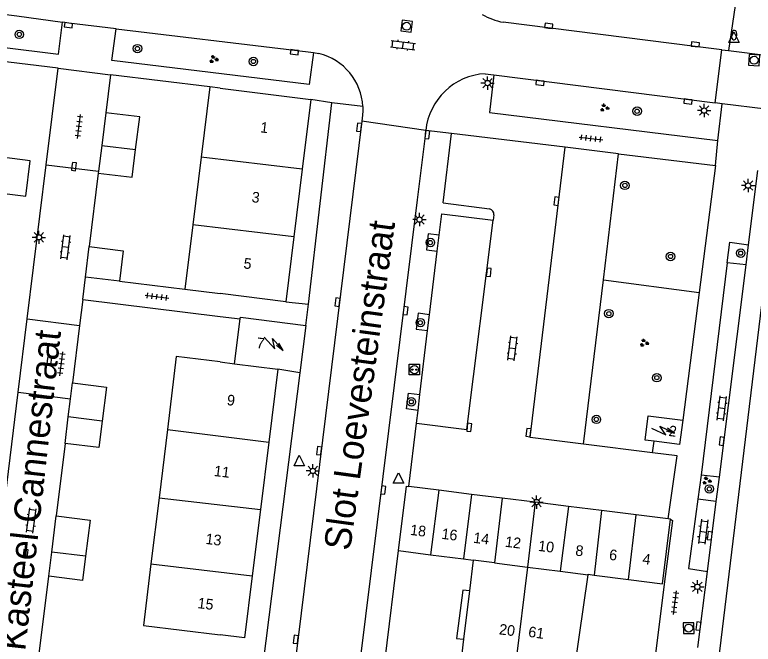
# Model space of a CAD drawing. Extents: x 131000 to 133014, y 396499 to 399001.
# Drawn here: x 131980.7 to 132050.1, y 396687.3 to 396746.5 of the extents above; entities that cross this region are included whole.
import ezdxf

# ---------------------------------------------------------------- set-up
doc = ezdxf.new("R2010")
doc.units = 0
for name, color, linetype in [('gg-afsc-erfafscheiding', 7, 'Continuous'), ('gg-afsc-muur', 7, 'Continuous'), ('gg-anno-huisnummerreeks BGT', 7, 'Continuous'), ('gg-anno-openbare ruimte label', 7, 'Continuous'), ('gg-bbg-bijgebouw', 7, 'Continuous'), ('gg-bbg-hoofdgebouw', 7, 'Continuous'), ('gg-bbg-onder overbouw', 7, 'Continuous'), ('gg-bbg-pand overbouw', 7, 'Continuous'), ('gg-bbg-tussenscheiding', 7, 'Continuous'), ('gg-knt-verharding', 7, 'Continuous'), ('gg-knt-verharding nz', 7, 'Continuous'), ('gt-grn-groengrens', 7, 'Continuous'), ('gt-grn-weggrens', 7, 'Continuous'), ('gt-symb-boom', 7, 'Continuous'), ('gt-symb-brandkraan', 7, 'Continuous'), ('gt-symb-groenvak', 7, 'Continuous'), ('gt-symb-klinker verharding', 7, 'Continuous'), ('gt-symb-kolk', 7, 'Continuous'), ('gt-symb-laadpunt elektrisch vervoer', 7, 'Continuous'), ('gt-symb-lichtmast', 7, 'Continuous'), ('gt-symb-rioolschacht', 7, 'Continuous'), ('gt-symb-tegel verharding', 7, 'Continuous'), ('gt-symb-trafo symbool', 7, 'Continuous'), ('gt-symb-waterafsluiter', 7, 'Continuous')]:
    doc.layers.add(name, color=color, linetype=linetype)

# ---------------------------------------------------------------- blocks, each defined once
blk = doc.blocks.new('gt0-WAFSL')
at = {"layer": 'gt-symb-waterafsluiter'}
for p, q in [((-0.5, -0.333), (0, 0.667)), ((0, 0.667), (0.5, -0.333)), ((0.5, -0.333), (-0.5, -0.333))]:
    blk.add_line(p, q, dxfattribs=at)
blk = doc.blocks.new('gt0-BR')
at = {"layer": 'gt-symb-brandkraan'}
for centre, radius, start, end in [((-0.244, 0), 0.206, 107.56694, 252.43307), ((0.599, -2.664), 3, 106.89205, 107.56694), ((0, -0.691), 0.938, 73.10799, 106.89205), ((-0.599, -2.664), 3, 72.43309, 73.10799), ((0.244, 0), 0.206, 287.56695, 72.43309), ((0.599, 2.664), 3, 252.43307, 253.10797), ((0, 0.691), 0.938, 253.10797, 286.89206), ((-0.599, 2.664), 3, 286.89206, 287.56695)]:
    blk.add_arc(centre, radius, start, end, dxfattribs=at)
blk = doc.blocks.new('gt0-RS')
at = {"layer": 'gt-symb-rioolschacht'}
blk.add_lwpolyline([(-0.5, -0.5), (0.5, -0.5), (0.5, 0.5), (-0.5, 0.5)], close=True, dxfattribs=at)
blk.add_circle((0, 0), 0.375, dxfattribs=at)
blk = doc.blocks.new('gt0-KOLK')
at = {"layer": 'gt-symb-kolk'}
blk.add_lwpolyline([(0, 0), (0.375, 0), (0.375, 0.4), (-0.375, 0.4), (-0.375, 0), (0, 0)], dxfattribs=at)
blk = doc.blocks.new('gt0-LMAST')
at = {"layer": 'gt-symb-lichtmast'}
for p, q in [((-0.182, 0.173), (-0.447, 0.438)), ((-0.005, 0.246), (-0.005, 0.621)), ((0.172, 0.173), (0.437, 0.438)), ((-0.255, -0.004), (-0.63, -0.004)), ((-0.182, -0.181), (-0.447, -0.446)), ((-0.005, -0.254), (-0.005, -0.629)), ((0.437, -0.446), (0.172, -0.181)), ((0.245, -0.004), (0.62, -0.004))]:
    blk.add_line(p, q, dxfattribs=at)
blk.add_circle((-0.005, -0.004), 0.25, dxfattribs=at)
blk = doc.blocks.new('gt0-BOOM')
at = {"layer": 'gt-symb-boom'}
for radius in [0.4, 0.2]:
    blk.add_circle((0, 0), radius, dxfattribs=at)
blk = doc.blocks.new('gt0-TEG1')
at = {"layer": 'gt-symb-tegel verharding'}
for p, q in [((-1.125, 0), (1.125, 0)), ((-0.9, -0.25), (-0.9, 0.25)), ((-0.45, -0.25), (-0.45, 0.25)), ((0, -0.25), (0, 0.25)), ((0.45, -0.25), (0.45, 0.25)), ((0.9, -0.25), (0.9, 0.25))]:
    blk.add_line(p, q, dxfattribs=at)
blk = doc.blocks.new('gt0-GRVAK')
at = {"layer": 'gt-symb-groenvak'}
for p, q in [((-0.11, 0.189), (-0.228, 0.24)), ((-0.182, 0.153), (0.088, 0.153)), ((-0.091, 0.211), (-0.156, 0.322)), ((-0.047, 0.214), (-0.047, 0.393)), ((-0.004, 0.211), (0.061, 0.322)), ((0.015, 0.189), (0.133, 0.24)), ((0.262, -0.052), (0.197, 0.059)), ((0.305, -0.049), (0.305, 0.13)), ((0.349, -0.052), (0.414, 0.059)), ((-0.245, -0.228), (-0.363, -0.177)), ((-0.318, -0.264), (-0.047, -0.264)), ((-0.226, -0.206), (-0.291, -0.095)), ((-0.183, -0.203), (-0.183, -0.024)), ((-0.139, -0.206), (-0.074, -0.095)), ((-0.12, -0.228), (-0.002, -0.177)), ((0.243, -0.074), (0.125, -0.023)), ((0.17, -0.11), (0.441, -0.11)), ((0.368, -0.074), (0.486, -0.023))]:
    blk.add_line(p, q, dxfattribs=at)
blk = doc.blocks.new('gt0-KL1')
at = {"layer": 'gt-symb-klinker verharding'}
for p, q in [((-1.15, 0.3), (1.15, 0.3)), ((-1, -0.3), (-1, 0.3)), ((-0.5, 0.3), (-0.5, 0.45)), ((0, -0.3), (0, 0.3)), ((0.5, 0.3), (0.5, 0.45)), ((1, -0.3), (1, 0.3)), ((-1.15, -0.3), (1.15, -0.3)), ((-0.5, -0.45), (-0.5, -0.3)), ((0.5, -0.45), (0.5, -0.3))]:
    blk.add_line(p, q, dxfattribs=at)
blk = doc.blocks.new('gt0-LEV')
at = {"layer": 'gt-symb-laadpunt elektrisch vervoer'}
blk.add_lwpolyline([(-0.486, 0.501), (0.486, 0.501), (0.486, -0.499), (-0.486, -0.499)], close=True, dxfattribs=at)
for centre, radius in [((0, 0), 0.393), ((-0.186, 0), 0.0566), ((0.186, 0), 0.0566)]:
    blk.add_circle(centre, radius, dxfattribs=at)
blk = doc.blocks.new('gt0-HSP')
at = {"layer": 'gt-symb-trafo symbool'}
for points in [[(0.771, 0.746), (-0.529, -0.004), (0.471, -0.004), (-0.829, -0.754)], [(-0.217, -0.24), (-0.829, -0.754), (-0.077, -0.48)]]:
    blk.add_lwpolyline(points, dxfattribs=at)

msp = doc.modelspace()

# ---------------------------------------------------------------- linework, layer by layer
at = {"layer": 'gg-afsc-erfafscheiding'}
for p, q in [((131983.624, 396732.403), (131984.74, 396741.476)), ((131989.66, 396740.87), (131989.23, 396737.28)), ((131999.01, 396739.72), (131989.66, 396740.87)), ((131981.838, 396717.885), (131983.624, 396732.403)), ((131988.52, 396731.6), (131987.67, 396724.71)), ((131990.51, 396721.44), (131996.67, 396720.69)), ((131987.066, 396719.71), (131986.766, 396717.279)), ((131987.066, 396719.71), (132000, 396718.123)), ((131980.989, 396710.987), (131981.838, 396717.885)), ((132000, 396718.123), (132001.871, 396717.894)), ((131986.766, 396717.279), (131986.1, 396711.87)), ((131978.852, 396693.607), (131980.989, 396710.987)), ((131982.83, 396685.363), (131983.87, 396693.67)), ((132041.755, 396692.938), (132040.282, 396681.182))]:
    msp.add_line(p, q, dxfattribs=at)
at = {"layer": 'gg-afsc-muur'}
for p, q in [((131984.74, 396741.476), (131977.72, 396742.34)), ((131985.4, 396706.17), (131984.56, 396699.35)), ((132011.206, 396650.975), (132016.769, 396696.085))]:
    msp.add_line(p, q, dxfattribs=at)
at = {"layer": 'gg-bbg-bijgebouw'}
for p, q in [((131989.23, 396737.28), (131988.847, 396734.218)), ((131988.847, 396734.218), (131988.545, 396731.798)), ((131988.545, 396731.798), (131988.52, 396731.6)), ((131987.33, 396721.83), (131987.67, 396724.71)), ((131990.51, 396721.44), (131987.33, 396721.83)), ((131985.917, 396710.381), (131986.1, 396711.87)), ((131985.705, 396708.658), (131985.917, 396710.381)), ((131985.4, 396706.17), (131985.705, 396708.658)), ((132020.556, 396701.76), (132017.74, 396702.112)), ((132023.643, 396701.375), (132020.556, 396701.76)), ((132026.533, 396701.014), (132023.643, 396701.375)), ((132029.625, 396700.628), (132026.533, 396701.014)), ((132032.758, 396700.237), (132029.625, 396700.628)), ((132035.85, 396699.851), (132032.758, 396700.237)), ((132039.111, 396699.443), (132035.85, 396699.851)), ((131984.144, 396695.929), (131984.56, 396699.35)), ((132042.13, 396699.067), (132039.111, 396699.443)), ((132042.343, 396699.04), (132042.13, 396699.067)), ((132016.769, 396696.085), (132019.789, 396695.698)), ((131983.87, 396693.67), (131984.144, 396695.929)), ((132019.789, 396695.698), (132022.875, 396695.302)), ((132022.875, 396695.302), (132023.785, 396695.185)), ((132034.604, 396693.859), (132035.184, 396693.785)), ((132035.184, 396693.785), (132038.407, 396693.377))]:
    msp.add_line(p, q, dxfattribs=at)
for points in [[(131992.037, 396733.838), (131992.42, 396736.9), (131989.23, 396737.28)], [(131988.52, 396731.6), (131991.71, 396731.22), (131992.037, 396733.838)], [(131987.67, 396724.71), (131990.86, 396724.31), (131990.51, 396721.44)], [(131986.1, 396711.87), (131989.28, 396711.48), (131988.884, 396708.256)], [(131988.884, 396708.256), (131988.58, 396705.78), (131985.4, 396706.17)], [(132016.769, 396696.085), (132016.762, 396696.086), (132017.52, 396702.139), (132017.74, 396702.112)], [(131984.56, 396699.35), (131987.75, 396698.96), (131987.33, 396695.553)], [(132038.407, 396693.377), (132041.605, 396692.971), (132042.343, 396699.04)], [(131987.33, 396695.553), (131987.05, 396693.28), (131983.87, 396693.67)]]:
    msp.add_lwpolyline(points, dxfattribs=at)
at = {"layer": 'gg-bbg-hoofdgebouw'}
for p, q in [((131999.01, 396739.72), (131998.197, 396733.105)), ((132000, 396739.596), (131999.01, 396739.72)), ((132000, 396739.596), (132008.52, 396738.53)), ((132008.52, 396738.53), (132007.713, 396731.971)), ((131998.197, 396733.105), (131997.413, 396726.733)), ((132007.713, 396731.971), (132006.93, 396725.602)), ((131997.413, 396726.733), (131996.67, 396720.69)), ((132006.93, 396725.602), (132006.18, 396719.5)), ((131996.67, 396720.69), (132000, 396720.273)), ((132006.18, 396719.5), (132000, 396720.273)), ((132001.35, 396713.67), (132001.871, 396717.894)), ((132008.05, 396717.28), (132007.49, 396712.8)), ((132000, 396713.837), (132001.35, 396713.67)), ((132005.42, 396713.17), (132004.567, 396706.275)), ((132007.49, 396712.8), (132005.42, 396713.17)), ((131995.022, 396707.481), (131994.239, 396701.066)), ((132004.567, 396706.275), (132003.785, 396699.955)), ((131994.239, 396701.066), (131993.478, 396694.828)), ((132003.785, 396699.955), (132003.012, 396693.704)), ((132023.785, 396695.185), (132023.437, 396692.287)), ((132034.597, 396693.814), (132034.604, 396693.859)), ((132022.88, 396687.737), (132022.736, 396686.4))]:
    msp.add_line(p, q, dxfattribs=at)
for points in [[(131975.95, 396730.15), (131981.7, 396729.44), (131982.11, 396732.75), (131976.49, 396733.5), (131977.55, 396742.07), (131977.68, 396742.05), (131977.72, 396742.34)], [(132001.871, 396717.894), (132001.89, 396718.05), (132008.05, 396717.28)], [(132000, 396713.837), (131995.86, 396714.35), (131995.022, 396707.481)], [(132040.82, 396706.379), (132039.96, 396706.49), (132040.25, 396708.77), (132043.5, 396708.35)], [(132043.5, 396708.35), (132043.2, 396706.07), (132040.82, 396706.379)], [(131993.478, 396694.828), (131992.77, 396689.03), (132000, 396688.149)], [(132003.012, 396693.704), (132002.29, 396687.87), (132000, 396688.149)], [(132032.929, 396681.7), (132032.942, 396681.811), (132038.596, 396681.132), (132039.019, 396684.441), (132033.342, 396685.123), (132034.597, 396693.814)]]:
    msp.add_lwpolyline(points, dxfattribs=at)
at = {"layer": 'gg-bbg-onder overbouw'}
msp.add_line((132023.437, 396692.287), (132022.88, 396687.737), dxfattribs=at)
at = {"layer": 'gg-bbg-pand overbouw'}
msp.add_lwpolyline([(132023.437, 396692.287), (132022.812, 396692.362), (132022.233, 396687.809), (132022.88, 396687.737)], dxfattribs=at)
at = {"layer": 'gg-bbg-tussenscheiding'}
for p, q in [((131988.847, 396734.218), (131992.037, 396733.838)), ((132007.713, 396731.971), (131998.197, 396733.105)), ((132006.93, 396725.602), (131997.413, 396726.733)), ((132001.35, 396713.67), (132005.42, 396713.17)), ((131988.884, 396708.256), (131985.705, 396708.658)), ((131995.022, 396707.481), (132004.567, 396706.275)), ((132020.556, 396701.76), (132019.789, 396695.698)), ((131994.239, 396701.066), (132003.785, 396699.955)), ((132023.643, 396701.375), (132022.875, 396695.302)), ((132026.533, 396701.014), (132025.802, 396694.929)), ((132029.625, 396700.628), (132028.891, 396694.537)), ((132032.758, 396700.237), (132031.974, 396694.146)), ((132035.85, 396699.851), (132035.184, 396693.785)), ((132038.407, 396693.377), (132039.111, 396699.443)), ((131987.33, 396695.553), (131984.144, 396695.929)), ((131993.478, 396694.828), (132003.012, 396693.704)), ((132025.802, 396694.929), (132023.785, 396695.185)), ((132025.802, 396694.929), (132028.891, 396694.537)), ((132028.891, 396694.537), (132027.387, 396682.365)), ((132028.891, 396694.537), (132031.974, 396694.146)), ((132031.974, 396694.146), (132034.597, 396693.814))]:
    msp.add_line(p, q, dxfattribs=at)
at = {"layer": 'gg-knt-verharding'}
for p, q in [((132008.755, 396742.954), (132009.279, 396742.87)), ((132046.549, 396738.216), (132047.177, 396743.221)), ((132047.177, 396743.221), (132047.807, 396743.14)), ((132024.923, 396740.963), (132025.732, 396740.855)), ((132025.732, 396740.855), (132046.549, 396738.216)), ((132010.5, 396738.23), (132008.52, 396738.53)), ((132008.285, 396719.288), (132010.5, 396738.23)), ((132047.215, 396738.13), (132046.549, 396738.216)), ((132046.792, 396734.676), (132047.215, 396738.13)), ((132013.384, 396737.073), (132013.321, 396736.484)), ((132013.321, 396736.484), (132002.07, 396645.25)), ((132019.328, 396735.63), (132018.515, 396729.109)), ((132020.956, 396728.797), (132021.744, 396735.337)), ((132032.46, 396734.04), (132021.744, 396735.337)), ((132037.46, 396733.433), (132032.46, 396734.04)), ((132036.036, 396721.569), (132037.46, 396733.433)), ((132037.46, 396733.433), (132046.59, 396732.33)), ((131983.624, 396732.403), (131988.545, 396731.798)), ((132046.59, 396732.33), (132045.05, 396720.383)), ((132049.703, 396724.875), (132050.581, 396731.851)), ((132018.515, 396729.109), (132007.948, 396643.596)), ((132020.956, 396728.797), (132025.32, 396728.24)), ((132025.74, 396727.68), (132025.678, 396727.195)), ((132020.412, 396724.279), (132020.593, 396725.784)), ((132049.463, 396722.97), (132049.703, 396724.875)), ((132019.69, 396718.287), (132020.412, 396724.279)), ((132047.681, 396723.156), (132045.231, 396703.195)), ((132049.463, 396722.97), (132047.681, 396723.156)), ((132046.95, 396702.98), (132049.463, 396722.97)), ((131987.066, 396719.71), (131987.33, 396721.83)), ((132034.18, 396706.096), (132036.036, 396721.569)), ((132045.05, 396720.383), (132043.5, 396708.35)), ((132006.18, 396719.5), (132008.285, 396719.288)), ((132008.05, 396717.28), (132008.285, 396719.288)), ((132019.509, 396716.784), (132019.69, 396718.287)), ((131981.838, 396717.885), (131986.766, 396717.279)), ((132018.786, 396710.784), (132019.509, 396716.784)), ((132007.49, 396712.8), (132003.683, 396682.827)), ((131980.989, 396710.987), (131985.917, 396710.381)), ((132018.604, 396709.279), (132018.786, 396710.784)), ((132018.46, 396708.08), (132018.604, 396709.279)), ((132017.74, 396702.112), (132018.46, 396708.08)), ((132040.67, 396705.279), (132034.18, 396706.096)), ((132040.67, 396705.279), (132040.82, 396706.379)), ((132045.231, 396703.195), (132044.927, 396700.916)), ((132046.95, 396702.98), (132045.231, 396703.195)), ((132046.663, 396700.698), (132046.95, 396702.98)), ((132046.663, 396700.698), (132044.927, 396700.916)), ((132045.836, 396694.117), (132046.663, 396700.698)), ((132044.937, 396686.973), (132045.836, 396694.117))]:
    msp.add_line(p, q, dxfattribs=at)
for points in [[(132047.983, 396748.488), (132047.964, 396748.361), (132048.558, 396748.274), (132047.807, 396743.14)], [(131968.947, 396747.892), (131968.589, 396744.814), (131984.775, 396742.812), (131985.146, 396745.805)], [(131968.947, 396747.892), (131980.85, 396746.405), (131985.146, 396745.805)], [(131990.196, 396745.191), (131985.741, 396745.722), (131985.146, 396745.805)], [(132047.177, 396743.221), (132044.666, 396743.525), (132026.605, 396745.803)], [(132008.755, 396742.954), (132008.348, 396739.936), (131989.808, 396742.194), (131990.196, 396745.191)], [(131990.196, 396745.191), (132006.997, 396743.188), (132008.755, 396742.954)], [(132025.732, 396740.855), (132025.313, 396737.315), (132046.792, 396734.676)], [(132013.404, 396737.867), (132013.409, 396737.471), (132013.384, 396737.073)], [(132020.593, 396725.784), (132020.834, 396727.786), (132025.678, 396727.195)], [(132020.593, 396725.784), (132019.543, 396725.91), (132019.385, 396724.403), (132020.412, 396724.279)], [(132047.681, 396723.156), (132047.926, 396725.099), (132049.703, 396724.875)], [(132019.69, 396718.287), (132018.619, 396718.416), (132018.423, 396716.915), (132019.509, 396716.784)], [(132018.604, 396709.279), (132017.512, 396709.411), (132017.694, 396710.916), (132018.786, 396710.784)], [(132042.13, 396699.067), (132042.97, 396704.99), (132040.67, 396705.279)], [(132044.927, 396700.916), (132044.057, 396694.388), (132045.836, 396694.117)], [(132042.343, 396699.04), (132042.55, 396698.91), (132041.755, 396692.938)]]:
    msp.add_lwpolyline(points, dxfattribs=at)
for centre, radius, start, end in [((132027.812, 396751.973), 6.287, 239.76853, 258.92709), ((132007.994, 396737.608), 5.416, 2.73794, 76.27359), ((132025.259, 396735.009), 5.964, 93.232, 174.02118), ((132025.223, 396727.73), 0.519, 354.45729, 79.2825)]:
    msp.add_arc(centre, radius, start, end, dxfattribs=at)
at = {"layer": 'gg-knt-verharding nz'}
msp.add_line((131984.74, 396741.476), (131989.66, 396740.87), dxfattribs=at)
for points in [[(132034.18, 396706.096), (132029.14, 396706.73), (132032.46, 396734.04)], [(132040.637, 396637.924), (132046.225, 396680.161), (132051.969, 396727.759)], [(132018.46, 396708.08), (132023.19, 396707.48), (132025.678, 396727.195)]]:
    msp.add_lwpolyline(points, dxfattribs=at)
at = {"layer": 'gt-grn-groengrens'}
msp.add_line((132036.036, 396721.569), (132045.05, 396720.383), dxfattribs=at)
at = {"layer": 'gt-grn-weggrens'}
for p, q in [((132047.807, 396743.14), (132051.937, 396742.625)), ((132013.404, 396737.867), (132010.5, 396738.23)), ((132051.307, 396737.62), (132047.215, 396738.13)), ((132019.328, 396735.63), (132013.321, 396736.484)), ((132021.744, 396735.337), (132019.328, 396735.63)), ((132046.59, 396732.33), (132046.792, 396734.676))]:
    msp.add_line(p, q, dxfattribs=at)

# ---------------------------------------------------------------- block references
at = {"layer": 'gt-symb-boom'}
for p in [(131981.092, 396744.663), (131992.205, 396743.328), (132003.115, 396742.115), (132039.212, 396737.433), (132038.063, 396730.455), (132019.763, 396725.072), (132042.355, 396723.764), (132048.957, 396724.076), (132036.555, 396718.384), (132018.822, 396717.536), (132041.068, 396712.356), (132017.973, 396710.085), (132035.378, 396708.432), (132046.006, 396701.889)]:
    msp.add_blockref('gt0-BOOM', p, dxfattribs=at)
at = {"layer": 'gt-symb-brandkraan', "rotation": 83.68511557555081}
msp.add_blockref('gt0-BR', (132048.339, 396744.599), dxfattribs=at)
at = {"layer": 'gt-symb-groenvak'}
for p in [(131999.372, 396742.321), (132036.13, 396737.756), (132039.867, 396715.631)]:
    msp.add_blockref('gt0-GRVAK', p, dxfattribs=at)
at = {"layer": 'gt-symb-groenvak', "rotation": -1.1457628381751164}
msp.add_blockref('gt0-GRVAK', (132045.751, 396702.655), dxfattribs=at)
at = {"layer": 'gt-symb-klinker verharding'}
for p, rotation in [((132017.184, 396743.648), -7.23872650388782), ((131985.443, 396724.637), 82.93185994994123), ((132027.492, 396715.106), 83.10945167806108), ((132047.175, 396709.474), 82.81812146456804), ((131982.224, 396698.918), 82.87498365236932), ((132045.414, 396697.862), -97.06814005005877)]:
    msp.add_blockref('gt0-KL1', p, dxfattribs=dict(at, rotation=rotation))
at = {"layer": 'gt-symb-kolk'}
for p, rotation in [((131985.741, 396745.722), 172.06444963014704), ((132030.872, 396745.263), -7.181878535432), ((132044.666, 396743.525), -6.890548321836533), ((132006.997, 396743.188), 173.22321716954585), ((132030.104, 396740.306), 172.81812146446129), ((132044.027, 396738.542), 172.7612734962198), ((132013.258, 396735.895), 83.10945167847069), ((132019.273, 396735.241), -96.83367234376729), ((131986.038, 396732.252), -97.23872650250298), ((132031.832, 396728.945), 82.70443985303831), ((132025.06, 396722.297), -95.91007032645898), ((132011.23, 396719.442), 83.3370363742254), ((132017.225, 396718.68), -96.89054832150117), ((131983.715, 396713.96), -97.23872650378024), ((132023.218, 396707.698), -95.91007032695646), ((132029.193, 396707.165), 82.99574075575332), ((132047.367, 396706.355), 82.81812146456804), ((132009.503, 396705.458), 82.35613021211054), ((132015.137, 396701.809), -97.35237936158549), ((132046.256, 396697.461), 82.81812146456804), ((131981.479, 396695.821), -97.23872650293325), ((132045.187, 396688.961), 82.76127349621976), ((132007.309, 396687.707), 82.99574075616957)]:
    msp.add_blockref('gt0-KOLK', p, dxfattribs=dict(at, rotation=rotation))
at = {"layer": 'gt-symb-laadpunt elektrisch vervoer'}
msp.add_blockref('gt0-LEV', (132018.261, 396713.114), dxfattribs=at)
at = {"layer": 'gt-symb-lichtmast'}
for p in [(132025.154, 396740.086), (132045.515, 396737.499), (132049.655, 396730.438), (132018.742, 396727.237), (131982.94, 396725.569), (132008.707, 396703.585), (132029.764, 396700.654), (132044.884, 396692.676)]:
    msp.add_blockref('gt0-LMAST', p, dxfattribs=at)
at = {"layer": 'gt-symb-rioolschacht'}
for p, rotation in [((132017.53, 396745.431), 82.59081596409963), ((132050.222, 396742.235), -3.5548886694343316), ((132044.065, 396688.788), -89.02606556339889)]:
    msp.add_blockref('gt0-RS', p, dxfattribs=dict(at, rotation=rotation))
at = {"layer": 'gt-symb-tegel verharding'}
for p, rotation in [((131986.705, 396735.998), 82.99574075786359), ((132034.868, 396734.871), -6.776782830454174), ((131994.044, 396719.983), -7.125016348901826), ((131985.052, 396713.663), 82.93185994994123), ((132042.771, 396691.186), 82.81812146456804)]:
    msp.add_blockref('gt0-TEG1', p, dxfattribs=dict(at, rotation=rotation))
at = {"layer": 'gt-symb-trafo symbool'}
for p, rotation in [((132005.019, 396715.58), 102.06274602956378), ((132041.623, 396707.399), 124.81835448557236)]:
    msp.add_blockref('gt0-HSP', p, dxfattribs=dict(at, rotation=rotation))
at = {"layer": 'gt-symb-waterafsluiter'}
for p in [(132048.326, 396744.224), (132007.435, 396704.403), (132016.773, 396702.749)]:
    msp.add_blockref('gt0-WAFSL', p, dxfattribs=at)

# ---------------------------------------------------------------- texts
at = {"layer": 'gg-anno-huisnummerreeks BGT'}
for s, rotation, p in [('1', 353, (132003.72, 396735.454)), ('3', 353, (132002.912, 396728.884)), ('5', 353, (132002.145, 396722.649)), ('7', 352.9, (132003.363, 396715.164)), ('9', 352.9, (132000.58, 396709.788)), ('2', 352.8, (132042.138, 396706.878)), ('11', 352.9, (131999.362, 396703.113)), ('18', 352.9, (132017.819, 396697.567)), ('16', 352.9, (132020.771, 396697.198)), ('13', 352.9, (131998.571, 396696.722)), ('14', 352.9, (132023.759, 396696.825)), ('12', 352.9, (132026.75, 396696.452)), ('10', 352.9, (132029.863, 396696.063)), ('8', 352.9, (132033.361, 396695.627)), ('6', 352.9, (132036.537, 396695.23)), ('4', 352.9, (132039.679, 396694.838)), ('15', 352.9, (131997.824, 396690.679)), ('20', 353, (132026.185, 396688.208)), ('61', 351.8, (132028.928, 396687.978))]:
    msp.add_text(s, height=1, rotation=rotation, dxfattribs=at).set_placement(p)
at = {"layer": 'gg-anno-openbare ruimte label'}
for s, rotation, p in [('Slot Loevesteinstraat', 82.2, (132012.21, 396696.006)), ('Kasteel Cannestraat', 83.6, (131981.64, 396686.584))]:
    msp.add_text(s, height=2.5, rotation=rotation, dxfattribs=at).set_placement(p)

doc.saveas('drawing.dxf')
